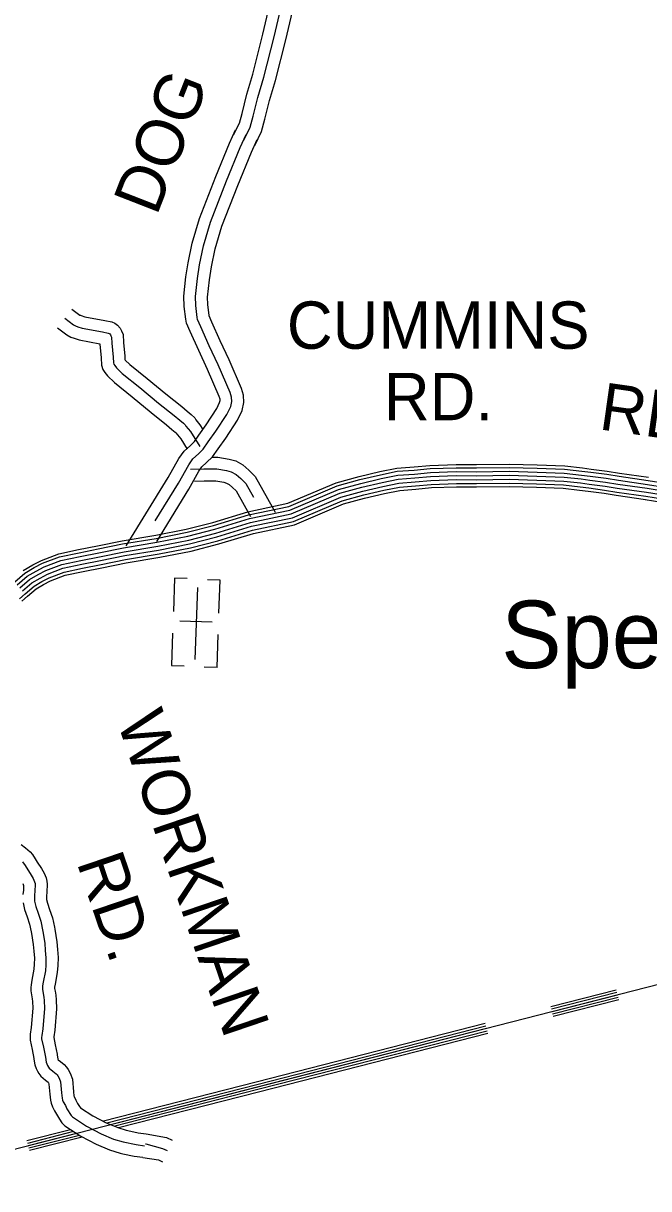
# Model space of a CAD drawing. Extents: x 1551132 to 1791609, y 378168 to 563823.
# Drawn here: x 1613827 to 1618712, y 401777 to 410886 of the extents above; entities that cross this region are included whole.
import ezdxf

# ---------------------------------------------------------------- set-up
doc = ezdxf.new("R2010")
doc.units = 0
for name, color, linetype in [('DESIGN - ROW - Right-of-Way and Easement Labels', 7, 'Continuous'), ('DESIGN - UTILITIES - Cable (Underground) with Text', 7, 'Continuous'), ('SURVEY - CONTOURS - Index with Text', 7, 'Continuous'), ('SURVEY - DRAINAGE - Natural Features', 7, 'Continuous'), ('SURVEY - PROPERTY - Owners', 7, 'Continuous'), ('SURVEY - VEGETATION - Features with Text', 7, 'Continuous')]:
    doc.layers.add(name, color=color, linetype=linetype)

msp = doc.modelspace()

# ---------------------------------------------------------------- linework, layer by layer
at = {"layer": 'DESIGN - UTILITIES - Cable (Underground) with Text'}
for p, q in [((1615008.334, 406549.368), (1614999.229, 406288.703)), ((1615107.953, 406545.894), (1615008.951, 406549.368)), ((1615364.343, 406533.005), (1615264.64, 406536.479)), ((1615355.287, 406276.391), (1615364.259, 406533.005)), ((1615302.704, 406203.789), (1615049.214, 406212.627)), ((1614993.289, 406117.849), (1614984.492, 405866.56)), ((1615340.417, 405850.156), (1615349.439, 406108.129)), ((1614984.626, 405866.56), (1615082.836, 405863.128)), ((1615340.242, 405850.156), (1615240.798, 405853.63))]:
    msp.add_line(p, q, dxfattribs=at)
msp.add_lwpolyline([(1615186.806, 406475.71), (1615167.146, 405913.03)], dxfattribs=at)
at = {"layer": 'SURVEY - CONTOURS - Index with Text'}
for points in [[(1618698.606, 407251.393), (1619093.431, 407188.175), (1619268.518, 407138.923), (1619526.97, 407054.105), (1619620.568, 407032.371), (1619677.667, 407020.804), (1619735.165, 407018.887), (1619875.654, 407022.629), (1619900.478, 407026.712), (1620234.57, 407167.333), (1620623.061, 407335.413), (1620911.021, 407470.533), (1621241.114, 407611.204), (1621615.564, 407762.816), (1621891.549, 407881.561)], [(1618708.406, 407312.611), (1619106.772, 407248.826), (1619286.584, 407198.25), (1619543.678, 407113.873), (1619633.734, 407092.964), (1619684.9, 407082.597), (1619735.374, 407080.914), (1619869.771, 407084.497), (1619883.187, 407086.706), (1620210.238, 407224.36), (1620597.579, 407391.939), (1620885.697, 407527.135), (1621217.323, 407668.463), (1621591.672, 407820.034), (1621731.903, 407880.369)], [(1618693.707, 407220.784), (1619086.764, 407157.849), (1619259.485, 407109.264), (1619518.612, 407024.22), (1619613.985, 407002.07), (1619674.05, 406989.903), (1619735.065, 406987.87), (1619878.595, 406991.695), (1619909.128, 406996.72), (1620246.737, 407138.816), (1620635.803, 407307.145), (1620923.688, 407442.232), (1621253.005, 407582.578), (1621627.505, 407734.207), (1621755.96, 407789.475)], [(1618698.606, 407251.393), (1619093.431, 407188.175), (1619268.518, 407138.923), (1619526.97, 407054.105), (1619620.568, 407032.371), (1619677.667, 407020.804), (1619735.165, 407018.887), (1619875.654, 407022.629), (1619900.478, 407026.712), (1620234.57, 407167.333), (1620623.061, 407335.413), (1620911.021, 407470.533), (1621241.114, 407611.204), (1621615.564, 407762.816), (1621744.127, 407818.134)], [(1618703.506, 407282.002), (1619100.097, 407218.5), (1619277.551, 407168.582), (1619535.328, 407083.989), (1619627.151, 407062.672), (1619681.283, 407051.705), (1619735.265, 407049.905), (1619872.712, 407053.563), (1619891.828, 407056.705), (1620222.404, 407195.85), (1620610.32, 407363.68), (1620898.355, 407498.834), (1621229.222, 407639.829), (1621603.622, 407791.425), (1621733.386, 407847.26)], [(1618684.74, 407164.774), (1619074.556, 407102.364), (1619242.952, 407054.988), (1619503.329, 406969.544), (1619601.935, 406946.644), (1619667.425, 406933.377), (1619734.874, 406931.127), (1619883.979, 406935.102), (1619924.944, 406941.844), (1620268.995, 407086.656), (1620659.111, 407255.436), (1620946.854, 407390.456), (1621274.771, 407530.193), (1621649.363, 407681.864), (1621800.134, 407746.741)], [(1618688.807, 407190.174), (1619080.089, 407127.523), (1619250.452, 407079.597), (1619510.262, 406994.336), (1619607.402, 406971.778), (1619670.434, 406959.011), (1619734.957, 406956.861), (1619881.537, 406960.761), (1619917.769, 406966.719), (1620258.903, 407110.307), (1620648.544, 407278.886), (1620936.346, 407413.932), (1621264.905, 407553.944), (1621639.455, 407705.598), (1621777.335, 407764.925)], [(1613825.52, 406609.156), (1613901.243, 406653.316), (1613968.042, 406687.492), (1614103.622, 406739.476), (1614259.31, 406772.386), (1614406.182, 406801.887), (1614598.335, 406840.854), (1614861.346, 406884.281), (1615100.424, 406931.29), (1615307.027, 406984.509), (1615580.404, 407068.403), (1615893.08, 407133.921), (1616269.597, 407294.476), (1616449.659, 407343.444), (1616611.03, 407381.32), (1616744.127, 407408.462), (1616878.824, 407418.488), (1617002.846, 407430.496), (1617207.358, 407437.063), (1617366.146, 407436.222), (1617623.132, 407439.655), (1617841.193, 407433.714), (1618056.705, 407425.764), (1618193.66, 407410.355), (1618262.158, 407401.213), (1618388.039, 407385.113), (1618484.312, 407369.271), (1618710.748, 407337.262)], [(1613759.797, 406519.604), (1613839.953, 406588.964), (1613913.101, 406631.615), (1613978.125, 406664.891), (1614110.647, 406715.701), (1614264.302, 406748.177), (1614411.073, 406777.661), (1614602.802, 406816.545), (1614865.746, 406859.955), (1615105.89, 406907.181), (1615313.744, 406960.708), (1615586.579, 407044.444), (1615900.53, 407110.229), (1616277.721, 407271.075), (1616455.726, 407319.476), (1616616.322, 407357.169), (1616747.536, 407383.928), (1616880.932, 407393.854), (1617004.438, 407405.812), (1617207.691, 407412.346), (1617366.246, 407411.504), (1617622.965, 407414.93), (1617840.402, 407409.005), (1618054.863, 407401.096), (1618190.643, 407385.821), (1618258.958, 407376.704), (1618384.464, 407360.654), (1618480.578, 407344.837), (1618707.281, 407312.786)], [(1613780.346, 406496.386), (1613858.053, 406563.63), (1613927.984, 406604.406), (1613990.775, 406636.532), (1614119.455, 406685.875), (1614270.56, 406717.809), (1614417.206, 406747.268), (1614608.41, 406786.045), (1614871.262, 406829.446), (1615112.757, 406876.931), (1615322.16, 406930.866), (1615594.321, 407014.393), (1615909.88, 407080.52), (1616287.921, 407241.716), (1616463.342, 407289.426), (1616622.963, 407326.885), (1616751.794, 407353.161), (1616883.582, 407362.97), (1617006.429, 407374.862), (1617208.108, 407381.337), (1617366.371, 407380.504), (1617622.748, 407383.929), (1617839.402, 407378.02), (1618052.555, 407370.154), (1618186.86, 407355.045), (1618254.942, 407345.97), (1618379.981, 407329.97), (1618475.887, 407314.186), (1618702.948, 407282.085)], [(1613800.887, 406473.169), (1613876.16, 406538.304), (1613942.859, 406577.197), (1614003.416, 406608.181), (1614128.263, 406656.049), (1614276.818, 406687.45), (1614423.339, 406716.884), (1614614.018, 406755.552), (1614876.779, 406798.937), (1615119.615, 406846.688), (1615330.577, 406901.023), (1615602.062, 406984.342), (1615919.23, 407050.802), (1616298.113, 407212.365), (1616470.95, 407259.367), (1616629.605, 407296.601), (1616756.06, 407322.393), (1616886.224, 407332.077), (1617008.421, 407343.911), (1617208.525, 407350.336), (1617366.496, 407349.503), (1617622.532, 407352.92), (1617838.41, 407347.036), (1618050.247, 407339.22), (1618183.077, 407324.278), (1618250.925, 407315.227), (1618375.497, 407299.294), (1618471.203, 407283.543), (1618698.606, 407251.393)], [(1613800.887, 406473.169), (1613876.16, 406538.304), (1613942.859, 406577.197), (1614003.416, 406608.181), (1614128.263, 406656.049), (1614276.818, 406687.45), (1614423.339, 406716.884), (1614614.018, 406755.552), (1614876.779, 406798.937), (1615119.615, 406846.688), (1615330.577, 406901.023), (1615602.062, 406984.342), (1615919.23, 407050.802), (1616298.113, 407212.365), (1616470.95, 407259.367), (1616629.605, 407296.601), (1616756.06, 407322.393), (1616886.224, 407332.077), (1617008.421, 407343.911), (1617208.525, 407350.336), (1617366.496, 407349.503), (1617622.532, 407352.92), (1617838.41, 407347.036), (1618050.247, 407339.22), (1618183.077, 407324.278), (1618250.925, 407315.227), (1618375.497, 407299.294), (1618471.203, 407283.543), (1618698.606, 407251.393)], [(1613797.729, 406386.684), (1613841.978, 406426.735), (1613912.368, 406487.645), (1613972.617, 406522.779), (1614028.707, 406551.471), (1614145.879, 406596.398), (1614289.334, 406626.724), (1614435.606, 406656.108), (1614625.235, 406694.559), (1614887.812, 406737.919), (1615133.34, 406786.195), (1615347.41, 406841.338), (1615617.545, 406924.241), (1615937.929, 406991.376), (1616318.504, 407153.655), (1616486.175, 407199.257), (1616642.888, 407236.033), (1616764.585, 407260.858), (1616891.515, 407270.3), (1617012.404, 407282.009), (1617209.358, 407288.326), (1617366.746, 407287.501), (1617622.098, 407290.91), (1617836.418, 407285.068), (1618045.63, 407277.343), (1618175.51, 407262.734), (1618242.892, 407253.751), (1618366.531, 407237.934), (1618461.829, 407222.25), (1618689.932, 407189.999)], [(1613816.12, 406368.641), (1613859.019, 406407.476), (1613927.384, 406466.636), (1613984.958, 406500.203), (1614039.19, 406527.954), (1614153.187, 406571.664), (1614294.526, 406601.54), (1614440.689, 406630.899), (1614629.885, 406669.267), (1614892.387, 406712.61), (1615139.031, 406761.111), (1615354.393, 406816.579), (1615623.97, 406899.307), (1615945.679, 406966.725), (1616326.962, 407129.305), (1616492.483, 407174.314), (1616648.396, 407210.907), (1616768.127, 407235.333), (1616893.707, 407244.675), (1617014.063, 407256.325), (1617209.7, 407262.609), (1617366.846, 407261.784), (1617621.923, 407265.184), (1617835.602, 407259.359), (1618043.722, 407251.684), (1618172.377, 407237.209), (1618239.559, 407228.25), (1618362.806, 407212.483), (1618457.937, 407196.824), (1618686.332, 407164.54)], [(1613821.428, 406449.952), (1613894.268, 406512.979), (1613957.734, 406549.988), (1614016.057, 406579.83), (1614137.071, 406626.223), (1614283.076, 406657.091), (1614429.473, 406686.5), (1614619.627, 406725.06), (1614882.295, 406768.428), (1615126.473, 406816.446), (1615338.993, 406871.181), (1615609.804, 406954.291), (1615928.579, 407021.085), (1616308.304, 407183.014), (1616478.558, 407229.307), (1616636.246, 407266.317), (1616760.327, 407291.626), (1616888.865, 407301.185), (1617010.413, 407312.96), (1617208.941, 407319.335), (1617366.621, 407318.502), (1617622.315, 407321.911), (1617837.418, 407316.052), (1618047.938, 407308.285), (1618179.294, 407293.51), (1618246.909, 407284.485), (1618371.014, 407268.618), (1618466.52, 407252.901), (1618694.265, 407220.7)]]:
    msp.add_lwpolyline(points, dxfattribs=at)
at = {"layer": 'SURVEY - DRAINAGE - Natural Features'}
for points in [[(1620457.496, 403534.612), (1620457.513, 403640.615), (1620479.454, 403708.609), (1620497.412, 403810.603), (1612556.288, 401777.12), (1608905.008, 402504.278)], [(1620457.496, 403534.612), (1620457.513, 403640.615), (1620479.454, 403708.609), (1620497.412, 403810.603), (1612556.288, 401777.12), (1608905.008, 402504.278)], [(1618458.018, 403329.664), (1617946.53, 403198.694)], [(1618462.985, 403310.289), (1617951.496, 403179.318)], [(1618467.943, 403290.913), (1617956.455, 403159.943)], [(1618472.901, 403271.538), (1617961.413, 403140.567)], [(1618477.618, 403253.129), (1617966.129, 403122.158)], [(1617435.042, 403067.715), (1615644.842, 402609.302)], [(1617440.008, 403048.34), (1615649.808, 402589.926)], [(1617444.967, 403028.964), (1615654.767, 402570.551)], [(1617449.925, 403009.588), (1615659.725, 402551.175)], [(1617454.641, 402991.18), (1615664.441, 402532.767)], [(1615644.842, 402609.302), (1614452.428, 402303.96)], [(1615649.808, 402589.926), (1614480.552, 402290.509)], [(1615654.767, 402570.551), (1614509.435, 402277.259)], [(1615659.725, 402551.175), (1614541.284, 402264.775)], [(1615664.441, 402532.767), (1614569.908, 402252.483)], [(1614195.942, 402238.275), (1613854.642, 402150.88)], [(1614218.992, 402223.533), (1613859.608, 402131.505)], [(1614242.541, 402208.915), (1613864.566, 402112.129)], [(1614265.224, 402194.082), (1613869.525, 402092.754)], [(1614287.782, 402180.24), (1613874.241, 402074.345)]]:
    msp.add_lwpolyline(points, dxfattribs=at)
at = {"layer": 'SURVEY - PROPERTY - Owners'}
for points in [[(1615468.834, 410013.997), (1615514.691, 410105.808), (1615535.591, 410181.935), (1615572.481, 410330.53), (1615619.372, 410488.218), (1615698.42, 410800.993), (1615761.169, 411066.241)], [(1615549.982, 409973.462), (1615599.806, 410073.223), (1615623.355, 410158.992), (1615660.013, 410306.663), (1615706.853, 410464.167), (1615786.535, 410779.434), (1615849.325, 411044.899)], [(1615634.338, 409931.328), (1615688.287, 410039.348), (1615714.586, 410135.142), (1615751.002, 410281.854), (1615797.785, 410439.167), (1615878.125, 410757.025), (1615940.965, 411022.707)], [(1614631.785, 406800.712), (1614959.819, 407336.768), (1615042, 407484.472), (1615083.4, 407542.373), (1615132.207, 407586.866), (1615163.739, 407617.35), (1615197.997, 407666.035), (1615256.529, 407747.812), (1615338.469, 407873.715), (1615360.735, 407920.858), (1615364.285, 407936.359), (1615363.618, 407946.909), (1615357.343, 407968.693), (1615266.146, 408180.248), (1615197.006, 408327.411), (1615131.199, 408475.973), (1615101.75, 408543.108), (1615095.967, 408572.684), (1615082.984, 408672.695), (1615080.442, 408753.738), (1615097.092, 408903.634), (1615113.633, 409013.812), (1615145.599, 409167.841), (1615203.106, 409360.546), (1615330.545, 409687.163), (1615438.009, 409949.72), (1615483.717, 410052.881)], [(1614857.713, 406996.134), (1615038.167, 407291.017), (1615118.774, 407435.887), (1615151.598, 407481.805), (1615194.297, 407520.723), (1615232.971, 407558.115), (1615271.97, 407613.533), (1615331.46, 407696.652), (1615417.85, 407829.398), (1615446.958, 407891.016), (1615455.641, 407928.942), (1615453.524, 407962.501), (1615442.916, 407999.327), (1615348.86, 408217.499), (1615279.529, 408365.07), (1615214.197, 408512.565), (1615188.848, 408570.359), (1615185.548, 408587.242), (1615173.506, 408679.978), (1615171.307, 408750.138), (1615187.048, 408891.892), (1615202.956, 408997.845), (1615233.622, 409145.615), (1615288.962, 409331.037), (1615414.776, 409653.496), (1615521.466, 409914.161), (1615566.648, 410016.13)], [(1614869.854, 406835.329), (1615119.607, 407243.465), (1615198.58, 407385.386), (1615222.496, 407418.845), (1615258.837, 407451.963), (1615304.936, 407496.539), (1615348.86, 407558.957), (1615409.35, 407643.468), (1615500.373, 407783.33), (1615536.581, 407859.99), (1615550.605, 407921.225), (1615546.981, 407978.71), (1615531.864, 408031.17), (1615434.842, 408256.225), (1615365.31, 408404.221), (1615300.478, 408550.6), (1615279.387, 408598.684), (1615278.662, 408602.376), (1615267.604, 408687.545), (1615265.763, 408746.397), (1615280.562, 408879.683), (1615295.812, 408981.253), (1615325.128, 409122.507), (1615378.21, 409300.361), (1615502.333, 409618.495), (1615608.214, 409877.193), (1615652.854, 409977.929)], [(1614207.454, 408652.619), (1614269.811, 408604.892), (1614272.661, 408603.259), (1614279.769, 408600.959), (1614308.802, 408592.15), (1614463.931, 408562.058), (1614517.563, 408551.283), (1614540.963, 408541.082), (1614563.596, 408526.09), (1614583.278, 408502.056), (1614593.653, 408483.289), (1614606.178, 408453.147), (1614609.278, 408392.054), (1614619.353, 408283.251), (1614620.469, 408256.692), (1614623.177, 408253.108), (1614660.435, 408217.757), (1614793.848, 408109.18), (1614941.47, 407988.41), (1615064.234, 407889.549), (1615106.799, 407853.606), (1615137.248, 407828.406), (1615166.706, 407801.072), (1615173.748, 407785.871), (1615206.938, 407748.245), (1615229.421, 407711.703)], [(1614152.33, 408580.575), (1614219.395, 408529.257), (1614235.678, 408519.873), (1614252.67, 408514.39), (1614286.935, 408503.99), (1614446.365, 408473.064), (1614490.206, 408464.255), (1614497.472, 408461.089), (1614502.089, 408458.03), (1614507.889, 408450.947), (1614511.83, 408443.822), (1614516.38, 408432.863), (1614518.78, 408385.57), (1614528.821, 408277.15), (1614530.771, 408231.016), (1614533.779, 408222.516), (1614540.904, 408211.557), (1614555.287, 408192.482), (1614600.511, 408149.581), (1614736.5, 408038.894), (1614884.304, 407917.975), (1615006.518, 407819.564), (1615048.625, 407784.004), (1615077.441, 407760.162), (1615091.916, 407746.729), (1615096.999, 407735.762), (1615133.765, 407694.077), (1615204.797, 407578.624)], [(1614095.032, 408505.69), (1614166.988, 408450.63), (1614197.237, 408433.196), (1614224.495, 408424.396), (1614264.203, 408412.346), (1614424.59, 408381.237), (1614424.707, 408378.828), (1614434.715, 408270.809), (1614437.165, 408212.899), (1614448.631, 408180.498), (1614463.639, 408157.406), (1614484.714, 408129.455), (1614538.213, 408078.704), (1614676.884, 407965.834), (1614824.889, 407844.756), (1614946.528, 407746.812), (1614988.152, 407711.653), (1615014.26, 407690.06), (1615017.218, 407683.668), (1615057.7, 407637.776), (1615107.024, 407557.599)], [(1615304.369, 407495.014), (1615345.635, 407495.097), (1615433.816, 407479.505), (1615486.007, 407464.738), (1615541.314, 407434.271), (1615588.129, 407393.278), (1615638.561, 407343.51), (1615794.158, 407064.586)], [(1615133.832, 407400.086), (1615237.771, 407404.161), (1615337.768, 407404.37), (1615413.517, 407390.978), (1615451.324, 407380.277), (1615488.948, 407359.552), (1615526.347, 407326.809), (1615565.646, 407288.025), (1615624.17, 407183.114)], [(1615163.356, 407306.875), (1615239.712, 407309.867), (1615329.594, 407310.059), (1615392.417, 407298.95), (1615415.275, 407292.483), (1615434.516, 407281.883), (1615462.124, 407257.716), (1615489.848, 407230.349), (1615601.512, 407030.202)], [(1613809.744, 404466.625), (1613843.902, 404442.349), (1613880.242, 404410.248), (1613898.375, 404388.481), (1613919.758, 404354.713), (1613936.591, 404329.129), (1613969.607, 404278.945), (1613990.831, 404243.486), (1614004.598, 404206.36), (1614011.964, 404181.867), (1614014.472, 404156.758), (1614012.156, 404095.307), (1614008.114, 404063.389), (1614008.064, 404060.114), (1614008.064, 404049.822), (1614008.889, 404038.239), (1614015.706, 404009.546), (1614032.122, 403960.353), (1614054.713, 403893.993), (1614069.913, 403822.441), (1614073.446, 403805.807), (1614089.52, 403706.405), (1614093.062, 403646.945), (1614098.695, 403585.368), (1614097.97, 403522.558), (1614092.804, 403466.799), (1614075.096, 403375.488), (1614071.562, 403351.429), (1614071.246, 403347.17), (1614071.429, 403342.529), (1614074.696, 403322.17), (1614080.079, 403288.494), (1614084.604, 403253.968), (1614086.112, 403184.133), (1614073.579, 403015.07), (1614065.079, 402963.694), (1614064.721, 402957.66), (1614076.595, 402902.7), (1614090.653, 402829.748), (1614092.312, 402821.165), (1614096.67, 402791.264), (1614097.003, 402790.414), (1614100.52, 402783.364), (1614116.911, 402770.164), (1614146.619, 402746.738), (1614165.801, 402727.621), (1614178.059, 402709.22), (1614194.109, 402680.011), (1614210.309, 402632.852), (1614218.033, 402535.141), (1614222.292, 402503.198), (1614223.792, 402496.998), (1614237.116, 402468.197), (1614251.666, 402442.772), (1614266.149, 402420.304), (1614273.332, 402409.162), (1614368.93, 402347.786), (1614475.244, 402292.076), (1614564.983, 402254.184), (1614630.082, 402233.991), (1614642.265, 402231.45), (1614724.496, 402214.333), (1614785.52, 402205.791)], [(1613822.002, 404332.846), (1613840.535, 404303.57), (1613889.734, 404228.793), (1613905.45, 404202.534), (1613915.158, 404176.35), (1613919.05, 404163.417), (1613920.008, 404153.833), (1613918.091, 404103.024), (1613913.916, 404070.056), (1613913.775, 404060.839), (1613913.775, 404046.464), (1613915.383, 404023.905), (1613924.933, 403983.679), (1613942.774, 403930.227), (1613963.649, 403868.909), (1613980.731, 403788.482), (1613995.681, 403696.046), (1613999.031, 403639.845), (1614004.356, 403581.61), (1614003.731, 403527.458), (1613999.347, 403480.157), (1613982.114, 403391.313), (1613977.781, 403361.762), (1613976.823, 403348.82), (1613977.431, 403333.195), (1613986.764, 403274.918), (1613990.448, 403246.801), (1613991.747, 403186.608), (1613979.864, 403026.279), (1613971.248, 402974.227), (1613970.364, 402959.385), (1613970.364, 402947.876), (1613984.214, 402883.816), (1613999.322, 402805.414), (1614004.889, 402767.238), (1614010.63, 402752.313), (1614017.338, 402738.896), (1614023.571, 402727.871), (1614030.355, 402718.812), (1614058.137, 402696.428), (1614083.937, 402676.078), (1614092.57, 402667.477), (1614097.361, 402660.286), (1614107.569, 402641.71), (1614117.252, 402613.518), (1614124.236, 402525.182), (1614129.485, 402485.814), (1614133.319, 402469.997), (1614137.452, 402456.839), (1614157.126, 402426.521), (1614166.835, 402400.337), (1614200.409, 402348.252), (1614210.167, 402337.661), (1614321.489, 402266.192), (1614434.953, 402206.732), (1614532.601, 402165.506), (1614606.441, 402142.597), (1614708.33, 402121.38), (1614772.445, 402112.405)], [(1613823.319, 404163.142), (1613829.01, 404147.783), (1613827.602, 404110.449), (1613823.302, 404076.473)], [(1613825.427, 404010.113), (1613837.61, 403958.795), (1613856.818, 403901.251), (1613876.042, 403844.783), (1613888.95, 403784.007), (1613891.542, 403771.815), (1613905.408, 403686.079), (1613908.575, 403633.011), (1613913.599, 403577.993), (1613913.074, 403532.175), (1613909.441, 403493.007), (1613892.675, 403406.538), (1613887.567, 403371.704), (1613885.983, 403350.412), (1613887.008, 403324.22), (1613892.025, 403292.902), (1613896.991, 403261.86), (1613899.866, 403239.909), (1613900.966, 403188.983), (1613889.708, 403037.062), (1613880.983, 402984.361), (1613879.658, 402962.085), (1613879.658, 402938.184), (1613895.341, 402865.649), (1613909.007, 402794.714), (1613909.866, 402790.264), (1613916.591, 402744.121), (1613927.54, 402715.662), (1613937.24, 402696.261), (1613947.473, 402678.161), (1613964.581, 402655.319), (1614001.597, 402625.493), (1614021.688, 402609.651), (1614024.321, 402604.859), (1614027.738, 402594.917), (1614034.004, 402515.607), (1614040.204, 402469.089), (1614045.879, 402445.697), (1614054.629, 402417.846), (1614069.612, 402386.287), (1614085.228, 402359.511), (1614110.661, 402320.06), (1614128.402, 402292.534), (1614151.351, 402267.625), (1614275.849, 402187.698), (1614396.196, 402124.63), (1614501.452, 402080.196), (1614583.7, 402054.678), (1614604.549, 402050.337), (1614692.78, 402031.961), (1614759.87, 402022.569)], [(1614785.945, 402205.991), (1614945.266, 402176.548), (1614988.648, 402157.398)], [(1614781.512, 402128.464), (1614783.228, 402128.039), (1614914.484, 402090.979), (1614952.024, 402074.412)], [(1614759.962, 402021.436), (1614882.484, 402002.035), (1614913.958, 401988.143)]]:
    msp.add_lwpolyline(points, dxfattribs=at)

# ---------------------------------------------------------------- texts
at = {"layer": 'DESIGN - ROW - Right-of-Way and Easement Labels'}
for s, height, rotation, p in [('DOG', 370.0075, 68.6853472, (1614867.814, 409373.296)), ('CUMMINS', 369.9913, 0.0000333, (1615885.815, 408341.611)), ('RD.', 369.9913, 0.0000333, (1616644.021, 407783.13)), ('RD.', 369.9916, 351.9539806, (1618314.932, 407713.371)), ('WORKMAN', 370.0077, 288.8002222, (1614555.686, 405436.584)), ('RD.', 370.0077, 288.8002222, (1614241.501, 404328.93))]:
    msp.add_text(s, height=height, rotation=rotation, dxfattribs=at).set_placement(p)
at = {"layer": 'SURVEY - VEGETATION - Features with Text'}
msp.add_text('Spencer Hill', height=527.98765, rotation=0.0000333, dxfattribs=at).set_placement((1617560.216, 405845.247))

doc.saveas('drawing.dxf')
